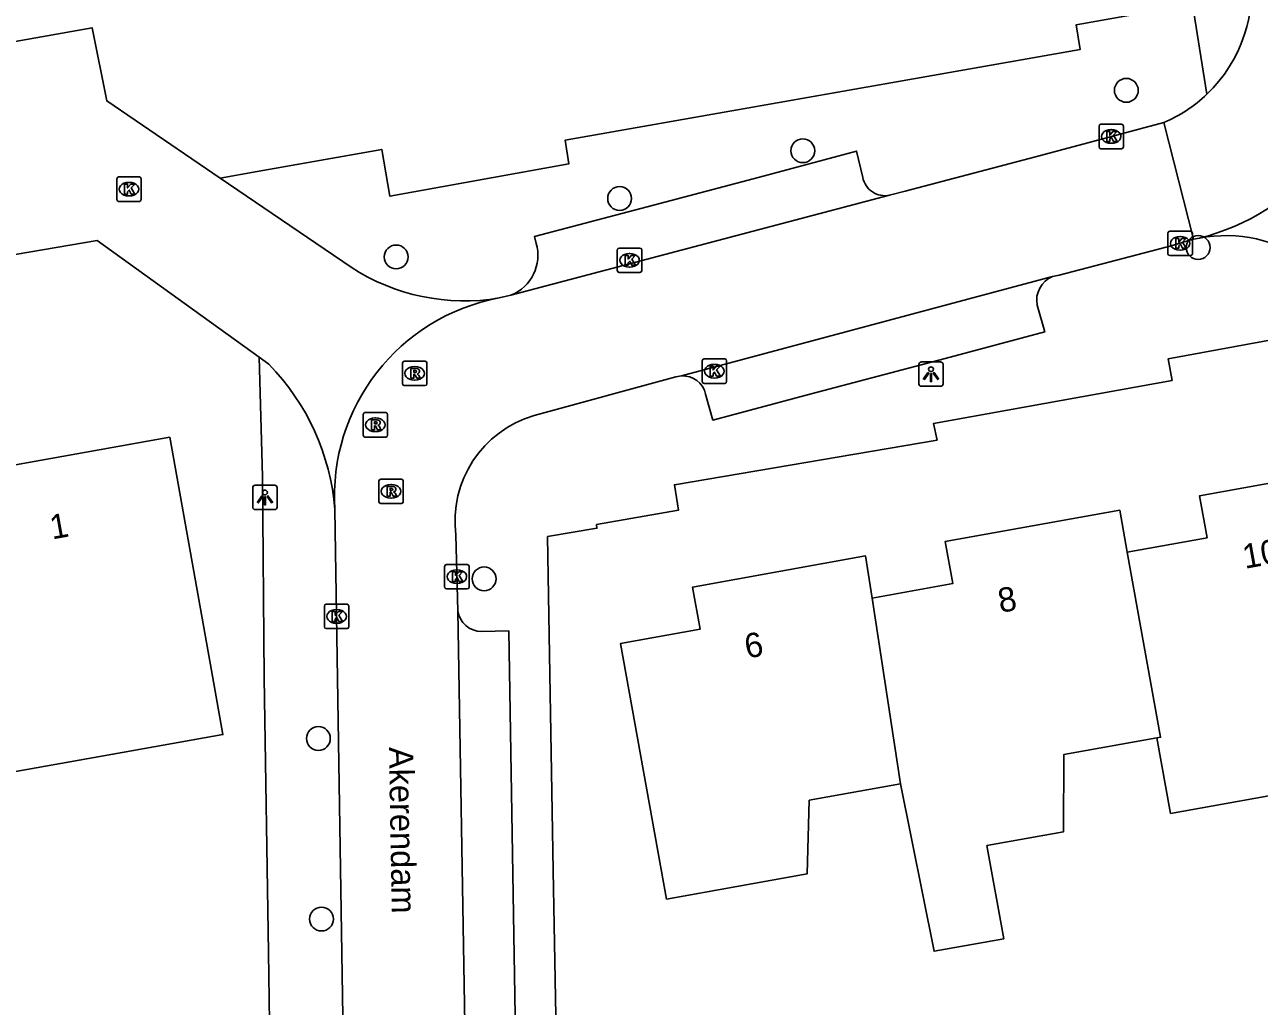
# Model space of a CAD drawing. Extents: x 157793 to 159380, y 380882 to 382313.
# Drawn here: x 158884.3 to 158934.9, y 381373.4 to 381413.7 of the extents above; entities that cross this region are included whole.
import ezdxf

# ---------------------------------------------------------------- set-up
doc = ezdxf.new("R2010")
doc.units = 0
for name, color, linetype in [('IMGEO_Boom', 7, 'Continuous'), ('IMGEO_Kolk', 7, 'Continuous'), ('IMGEO_Lichtpunt', 7, 'Continuous'), ('IMGEO_Muur', 7, 'Continuous'), ('IMGEO_Openbare_ruimte_label', 7, 'Continuous'), ('IMGEO_Pand', 7, 'Continuous'), ('IMGEO_Pand_nummerreeks', 7, 'Continuous'), ('IMGEO_Rijbaan_lokaal_open', 7, 'Continuous'), ('IMGEO_Rioolput', 7, 'Continuous'), ('IMGEO_Voetpad_open', 7, 'Continuous')]:
    doc.layers.add(name, color=color, linetype=linetype)

msp = doc.modelspace()

# ---------------------------------------------------------------- linework, layer by layer
at = {"layer": 'IMGEO_Boom'}
for centre in [(158929.475, 381410.993), (158916.199, 381408.516), (158908.685, 381406.555), (158932.422, 381404.548), (158899.515, 381404.157), (158903.123, 381390.951), (158896.323, 381384.403), (158896.451, 381376.998)]:
    msp.add_circle(centre, 0.489, dxfattribs=at)
at = {"layer": 'IMGEO_Kolk'}
for p, q in [((158928.354, 381408.674), (158928.354, 381409.526)), ((158928.429, 381409.6), (158929.281, 381409.6)), ((158929.355, 381409.526), (158929.355, 381408.674)), ((158928.842, 381409.38), (158928.867, 381409.38)), ((158929.281, 381408.6), (158928.429, 381408.6)), ((158928.865, 381408.82), (158928.84, 381408.82)), ((158888.052, 381406.513), (158888.052, 381407.365)), ((158888.127, 381407.439), (158888.979, 381407.439)), ((158888.54, 381407.219), (158888.565, 381407.219)), ((158889.053, 381407.365), (158889.053, 381406.513)), ((158888.563, 381406.659), (158888.538, 381406.659)), ((158888.979, 381406.439), (158888.127, 381406.439)), ((158931.183, 381404.288), (158931.183, 381405.14)), ((158931.258, 381405.214), (158932.11, 381405.214)), ((158931.671, 381404.994), (158931.696, 381404.994)), ((158932.184, 381405.14), (158932.184, 381404.288)), ((158908.59, 381403.595), (158908.59, 381404.447)), ((158908.665, 381404.521), (158909.517, 381404.521)), ((158909.591, 381404.447), (158909.591, 381403.595)), ((158909.078, 381404.301), (158909.103, 381404.301)), ((158932.11, 381404.214), (158931.258, 381404.214)), ((158931.694, 381404.434), (158931.669, 381404.434)), ((158909.517, 381403.521), (158908.665, 381403.521)), ((158909.101, 381403.741), (158909.076, 381403.741)), ((158912.072, 381399.046), (158912.072, 381399.898)), ((158912.147, 381399.972), (158912.999, 381399.972)), ((158913.073, 381399.898), (158913.073, 381399.046)), ((158912.56, 381399.752), (158912.585, 381399.752)), ((158912.999, 381398.972), (158912.147, 381398.972)), ((158912.583, 381399.192), (158912.558, 381399.192)), ((158901.505, 381390.616), (158901.505, 381391.468)), ((158901.58, 381391.542), (158902.432, 381391.542)), ((158901.993, 381391.322), (158902.018, 381391.322)), ((158902.506, 381391.468), (158902.506, 381390.616)), ((158902.016, 381390.762), (158901.991, 381390.762)), ((158902.432, 381390.542), (158901.58, 381390.542)), ((158896.571, 381388.984), (158896.571, 381389.836)), ((158896.646, 381389.91), (158897.498, 381389.91)), ((158897.572, 381389.836), (158897.572, 381388.984)), ((158897.059, 381389.69), (158897.084, 381389.69)), ((158897.498, 381388.91), (158896.646, 381388.91)), ((158897.082, 381389.13), (158897.057, 381389.13))]:
    msp.add_line(p, q, dxfattribs=at)
for points in [[(158928.354, 381408.674), (158928.354, 381409.526)], [(158928.429, 381409.6), (158929.281, 381409.6)], [(158929.355, 381409.526), (158929.355, 381408.674)], [(158928.675, 381409.3), (158928.798, 381409.3), (158928.798, 381409.149), (158928.928, 381409.3), (158929.092, 381409.3), (158928.946, 381409.149), (158929.099, 381408.9), (158928.947, 381408.9), (158928.862, 381409.064), (158928.798, 381408.997), (158928.798, 381408.9), (158928.675, 381408.9), (158928.675, 381409.3)], [(158929.281, 381408.6), (158928.429, 381408.6)], [(158888.052, 381406.513), (158888.052, 381407.365)], [(158888.127, 381407.439), (158888.979, 381407.439)], [(158888.373, 381407.139), (158888.496, 381407.139), (158888.496, 381406.988), (158888.626, 381407.139), (158888.79, 381407.139), (158888.644, 381406.988), (158888.797, 381406.739), (158888.645, 381406.739), (158888.56, 381406.903), (158888.496, 381406.836), (158888.496, 381406.739), (158888.373, 381406.739), (158888.373, 381407.139)], [(158889.053, 381407.365), (158889.053, 381406.513)], [(158888.979, 381406.439), (158888.127, 381406.439)], [(158931.183, 381404.288), (158931.183, 381405.14)], [(158931.258, 381405.214), (158932.11, 381405.214)], [(158932.184, 381405.14), (158932.184, 381404.288)], [(158908.59, 381403.595), (158908.59, 381404.447)], [(158908.665, 381404.521), (158909.517, 381404.521)], [(158909.591, 381404.447), (158909.591, 381403.595)], [(158931.504, 381404.914), (158931.627, 381404.914), (158931.627, 381404.763), (158931.757, 381404.914), (158931.921, 381404.914), (158931.775, 381404.763), (158931.928, 381404.514), (158931.776, 381404.514), (158931.691, 381404.678), (158931.627, 381404.611), (158931.627, 381404.514), (158931.504, 381404.514), (158931.504, 381404.914)], [(158908.911, 381404.221), (158909.034, 381404.221), (158909.034, 381404.07), (158909.164, 381404.221), (158909.328, 381404.221), (158909.182, 381404.07), (158909.335, 381403.821), (158909.183, 381403.821), (158909.098, 381403.985), (158909.034, 381403.918), (158909.034, 381403.821), (158908.911, 381403.821), (158908.911, 381404.221)], [(158932.11, 381404.214), (158931.258, 381404.214)], [(158909.517, 381403.521), (158908.665, 381403.521)], [(158912.072, 381399.046), (158912.072, 381399.898)], [(158912.147, 381399.972), (158912.999, 381399.972)], [(158913.073, 381399.898), (158913.073, 381399.046)], [(158912.393, 381399.672), (158912.516, 381399.672), (158912.516, 381399.521), (158912.646, 381399.672), (158912.81, 381399.672), (158912.664, 381399.521), (158912.817, 381399.272), (158912.665, 381399.272), (158912.58, 381399.436), (158912.516, 381399.369), (158912.516, 381399.272), (158912.393, 381399.272), (158912.393, 381399.672)], [(158912.999, 381398.972), (158912.147, 381398.972)], [(158901.505, 381390.616), (158901.505, 381391.468)], [(158901.58, 381391.542), (158902.432, 381391.542)], [(158902.506, 381391.468), (158902.506, 381390.616)], [(158901.826, 381391.242), (158901.949, 381391.242), (158901.949, 381391.091), (158902.079, 381391.242), (158902.243, 381391.242), (158902.097, 381391.091), (158902.25, 381390.842), (158902.098, 381390.842), (158902.013, 381391.006), (158901.949, 381390.939), (158901.949, 381390.842), (158901.826, 381390.842), (158901.826, 381391.242)], [(158902.432, 381390.542), (158901.58, 381390.542)], [(158896.571, 381388.984), (158896.571, 381389.836)], [(158896.646, 381389.91), (158897.498, 381389.91)], [(158897.572, 381389.836), (158897.572, 381388.984)], [(158896.892, 381389.61), (158897.015, 381389.61), (158897.015, 381389.459), (158897.145, 381389.61), (158897.309, 381389.61), (158897.163, 381389.459), (158897.316, 381389.21), (158897.164, 381389.21), (158897.079, 381389.374), (158897.015, 381389.307), (158897.015, 381389.21), (158896.892, 381389.21), (158896.892, 381389.61)], [(158897.498, 381388.91), (158896.646, 381388.91)]]:
    msp.add_lwpolyline(points, dxfattribs=at)
for centre, start, end in [((158928.431, 381409.524), 91.552, 178.448), ((158928.431, 381409.524), 91.552, 178.448), ((158929.279, 381409.524), 1.552, 88.448), ((158929.279, 381409.524), 1.552, 88.448), ((158928.431, 381408.676), 181.552, 268.448), ((158928.431, 381408.676), 181.552, 268.448), ((158929.279, 381408.676), 271.552, 358.448), ((158929.279, 381408.676), 271.552, 358.448), ((158888.129, 381407.363), 91.552, 178.448), ((158888.129, 381407.363), 91.552, 178.448), ((158888.977, 381407.363), 1.552, 88.448), ((158888.977, 381407.363), 1.552, 88.448), ((158888.129, 381406.515), 181.552, 268.448), ((158888.129, 381406.515), 181.552, 268.448), ((158888.977, 381406.515), 271.552, 358.448), ((158888.977, 381406.515), 271.552, 358.448), ((158931.26, 381405.138), 91.552, 178.448), ((158931.26, 381405.138), 91.552, 178.448), ((158932.108, 381405.138), 1.552, 88.448), ((158932.108, 381405.138), 1.552, 88.448), ((158908.667, 381404.445), 91.552, 178.448), ((158908.667, 381404.445), 91.552, 178.448), ((158909.515, 381404.445), 1.552, 88.448), ((158909.515, 381404.445), 1.552, 88.448), ((158931.26, 381404.29), 181.552, 268.448), ((158931.26, 381404.29), 181.552, 268.448), ((158932.108, 381404.29), 271.552, 358.448), ((158932.108, 381404.29), 271.552, 358.448), ((158908.667, 381403.597), 181.552, 268.448), ((158908.667, 381403.597), 181.552, 268.448), ((158909.515, 381403.597), 271.552, 358.448), ((158909.515, 381403.597), 271.552, 358.448), ((158912.149, 381399.896), 91.552, 178.448), ((158912.149, 381399.896), 91.552, 178.448), ((158912.997, 381399.896), 1.552, 88.448), ((158912.997, 381399.896), 1.552, 88.448), ((158912.149, 381399.048), 181.552, 268.448), ((158912.149, 381399.048), 181.552, 268.448), ((158912.997, 381399.048), 271.552, 358.448), ((158912.997, 381399.048), 271.552, 358.448), ((158901.582, 381391.466), 91.552, 178.448), ((158901.582, 381391.466), 91.552, 178.448), ((158902.43, 381391.466), 1.552, 88.448), ((158902.43, 381391.466), 1.552, 88.448), ((158901.582, 381390.618), 181.552, 268.448), ((158901.582, 381390.618), 181.552, 268.448), ((158902.43, 381390.618), 271.552, 358.448), ((158902.43, 381390.618), 271.552, 358.448), ((158896.648, 381389.834), 91.552, 178.448), ((158896.648, 381389.834), 91.552, 178.448), ((158897.496, 381389.834), 1.552, 88.448), ((158897.496, 381389.834), 1.552, 88.448), ((158896.648, 381388.986), 181.552, 268.448), ((158896.648, 381388.986), 181.552, 268.448), ((158897.496, 381388.986), 271.552, 358.448), ((158897.496, 381388.986), 271.552, 358.448)]:
    msp.add_arc(centre, 0.0765, start, end, dxfattribs=at)
for centre, major_axis, ratio, start_param, end_param in [((158928.841, 381409.1), (-0.387, 0.002), 0.722429, 4.712389, 7.853982), ((158928.866, 381409.1), (-0.39, 0.002), 0.717154, 1.570796, 4.712389), ((158888.539, 381406.939), (-0.387, 0.002), 0.722429, 4.712389, 7.853982), ((158888.564, 381406.939), (-0.39, 0.002), 0.717154, 1.570796, 4.712389), ((158931.67, 381404.714), (-0.387, 0.002), 0.722429, 4.712389, 7.853982), ((158931.695, 381404.714), (-0.39, 0.002), 0.717154, 1.570796, 4.712389), ((158909.077, 381404.021), (-0.387, 0.002), 0.722429, 4.712389, 7.853982), ((158909.102, 381404.021), (-0.39, 0.002), 0.717154, 1.570796, 4.712389), ((158912.559, 381399.472), (-0.387, 0.002), 0.722429, 4.712389, 7.853982), ((158912.584, 381399.472), (-0.39, 0.002), 0.717154, 1.570796, 4.712389), ((158901.992, 381391.042), (-0.387, 0.002), 0.722429, 4.712389, 7.853982), ((158902.017, 381391.042), (-0.39, 0.002), 0.717154, 1.570796, 4.712389), ((158897.058, 381389.41), (-0.387, 0.002), 0.722429, 4.712389, 7.853982), ((158897.083, 381389.41), (-0.39, 0.002), 0.717154, 1.570796, 4.712389)]:
    msp.add_ellipse(centre, major_axis=major_axis, ratio=ratio, start_param=start_param, end_param=end_param, dxfattribs=at)
at = {"layer": 'IMGEO_Lichtpunt'}
for p, q in [((158920.963, 381399.754), (158920.963, 381398.947)), ((158920.963, 381399.754), (158920.963, 381398.947)), ((158921.865, 381399.849), (158921.057, 381399.849)), ((158921.865, 381399.849), (158921.057, 381399.849)), ((158921.959, 381398.947), (158921.959, 381399.754)), ((158921.959, 381398.947), (158921.959, 381399.754)), ((158921.057, 381398.853), (158921.865, 381398.853)), ((158921.057, 381398.853), (158921.865, 381398.853)), ((158893.632, 381394.696), (158893.632, 381393.889)), ((158893.632, 381394.696), (158893.632, 381393.889)), ((158894.534, 381394.791), (158893.726, 381394.791)), ((158894.534, 381394.791), (158893.726, 381394.791)), ((158894.628, 381393.889), (158894.628, 381394.696)), ((158894.628, 381393.889), (158894.628, 381394.696)), ((158893.726, 381393.795), (158894.534, 381393.795)), ((158893.726, 381393.795), (158894.534, 381393.795))]:
    msp.add_line(p, q, dxfattribs=at)
for points in [[(158921.337, 381399.418), (158921.376, 381399.39), (158921.188, 381399.128), (158921.15, 381399.155), (158921.337, 381399.418)], [(158921.549, 381399.39), (158921.587, 381399.417), (158921.774, 381399.155), (158921.735, 381399.127), (158921.549, 381399.39)], [(158921.439, 381399.37), (158921.486, 381399.37), (158921.486, 381399.048), (158921.439, 381399.048), (158921.439, 381399.37)], [(158894.006, 381394.36), (158894.045, 381394.332), (158893.857, 381394.07), (158893.819, 381394.097), (158894.006, 381394.36)], [(158894.108, 381394.312), (158894.155, 381394.312), (158894.155, 381393.99), (158894.108, 381393.99), (158894.108, 381394.312)], [(158894.218, 381394.332), (158894.256, 381394.359), (158894.443, 381394.097), (158894.404, 381394.069), (158894.218, 381394.332)]]:
    msp.add_lwpolyline(points, dxfattribs=at)
for centre in [(158921.462, 381399.552), (158894.131, 381394.494)]:
    msp.add_circle(centre, 0.0994, dxfattribs=at)
for centre, start, end in [((158921.057, 381399.754), 90, 180), ((158921.057, 381399.754), 90, 180), ((158921.865, 381399.754), 0, 90), ((158921.865, 381399.754), 0, 90), ((158921.057, 381398.947), 180, 270), ((158921.057, 381398.947), 180, 270), ((158921.865, 381398.947), 270, 0), ((158921.865, 381398.947), 270, 360), ((158893.726, 381394.696), 90, 180), ((158893.726, 381394.696), 90, 180), ((158894.534, 381394.696), 0, 90), ((158894.534, 381394.696), 0, 90), ((158893.726, 381393.889), 180, 270), ((158893.726, 381393.889), 180, 270), ((158894.534, 381393.889), 270, 0), ((158894.534, 381393.889), 270, 360)]:
    msp.add_arc(centre, 0.0946, start, end, dxfattribs=at)
at = {"layer": 'IMGEO_Muur'}
for points in [[(158906.21, 381365.572), (158905.964, 381378.986)], [(158894.472, 381362.222), (158894.272, 381375.621)]]:
    msp.add_lwpolyline(points, dxfattribs=at)
at = {"layer": 'IMGEO_Pand'}
for points in [[(158881.559, 381384.629), (158881.904, 381382.688), (158882.971, 381382.879), (158887.893, 381383.757), (158892.404, 381384.562), (158891.893, 381387.423), (158890.227, 381396.76), (158882.959, 381395.463), (158883.223, 381393.98), (158880, 381393.405)], [(158930.73, 381384.43), (158931.289, 381381.327), (158937.074, 381382.37), (158941.994, 381383.257), (158940.935, 381389.134), (158939.758, 381395.671), (158932.478, 381394.359), (158932.788, 381392.638), (158929.513, 381392.047)], [(158929.513, 381392.047), (158929.202, 381393.769), (158922.04, 381392.479), (158922.35, 381390.758), (158919.043, 381390.162)], [(158920.212, 381382.544), (158916.463, 381381.868), (158916.384, 381378.853), (158910.612, 381377.814), (158908.723, 381388.304), (158911.99, 381388.892), (158911.681, 381390.613), (158918.778, 381391.891), (158919.043, 381390.162)], [(158929.513, 381392.047), (158930.882, 381384.457), (158930.73, 381384.43)], [(158919.043, 381390.162), (158920.212, 381382.544)], [(158920.212, 381382.544), (158921.587, 381375.675), (158924.442, 381376.189), (158923.754, 381380.01), (158926.898, 381380.577), (158926.91, 381383.742), (158930.73, 381384.43)]]:
    msp.add_lwpolyline(points, dxfattribs=at)
at = {"layer": 'IMGEO_Rijbaan_lokaal_open'}
for points in [[(158893.896, 381400.053), (158887.243, 381404.833), (158878.259, 381403.296), (158878.369, 381402.699), (158864.793, 381400.429), (158864.735, 381400.905), (158855.935, 381399.363), (158853.737, 381411.559), (158862.463, 381413.171), (158862.266, 381414.211), (158875.77, 381416.643), (158876.639, 381411.716), (158887.041, 381413.561), (158887.638, 381410.557), (158892.292, 381407.386)], [(158931.012, 381409.672), (158925.753, 381408.271), (158920.402, 381406.86), (158919.761, 381406.691)], [(158932.226, 381404.881), (158931.012, 381409.672)], [(158892.292, 381407.386), (158897.667, 381403.738)], [(158919.761, 381406.691), (158904.225, 381402.59)], [(158932.226, 381404.881), (158931.986, 381404.815), (158931.372, 381404.63), (158926.719, 381403.414), (158926.45, 381403.353)], [(158932.475, 381404.931), (158932.226, 381404.881)], [(158911.22, 381399.277), (158926.45, 381403.353)], [(158904.225, 381402.59), (158903.744, 381402.475)], [(158894.287, 381399.759), (158893.896, 381400.053)], [(158911.22, 381399.277), (158910.994, 381399.238), (158905.178, 381397.655)], [(158897.004, 381393.802), (158897.725, 381347.847)], [(158901.967, 381392.743), (158902.043, 381389.647)], [(158902.617, 381355.734), (158902.043, 381389.647)]]:
    msp.add_lwpolyline(points, dxfattribs=at)
for centre, radius, start, end in [((158928.691, 381415.127), 5.928, 313.564, 9.527), ((158930.124, 381414.222), 9.584, 284.1991, 354.5826), ((158928.71, 381415.101), 5.897, 292.9785, 313.6039), ((158933.562, 381399.253), 5.781, 7.1472, 100.8331), ((158902.319, 381410.868), 8.513, 236.8799, 279.6385), ((158905.24, 381394.357), 8.255, 100.4429, 183.8538), ((158887.384, 381393.013), 9.652, 4.6915, 44.3442), ((158906.435, 381393.328), 4.506, 106.1964, 187.4579)]:
    msp.add_arc(centre, radius, start, end, dxfattribs=at)
at = {"layer": 'IMGEO_Rioolput'}
for p, q in [((158899.849, 381399.882), (158900.701, 381399.882)), ((158899.774, 381398.956), (158899.774, 381399.808)), ((158900.262, 381399.662), (158900.287, 381399.662)), ((158900.775, 381399.808), (158900.775, 381398.956)), ((158900.701, 381398.882), (158899.849, 381398.882)), ((158900.285, 381399.102), (158900.26, 381399.102)), ((158898.161, 381396.846), (158898.161, 381397.698)), ((158898.236, 381397.772), (158899.088, 381397.772)), ((158898.649, 381397.552), (158898.674, 381397.552)), ((158899.162, 381397.698), (158899.162, 381396.846)), ((158898.672, 381396.992), (158898.647, 381396.992)), ((158899.088, 381396.772), (158898.236, 381396.772)), ((158898.806, 381394.117), (158898.806, 381394.969)), ((158898.881, 381395.043), (158899.733, 381395.043)), ((158899.294, 381394.823), (158899.319, 381394.823)), ((158899.807, 381394.969), (158899.807, 381394.117)), ((158899.733, 381394.043), (158898.881, 381394.043)), ((158899.317, 381394.263), (158899.292, 381394.263))]:
    msp.add_line(p, q, dxfattribs=at)
for points in [[(158899.849, 381399.882), (158900.701, 381399.882)], [(158899.774, 381398.956), (158899.774, 381399.808)], [(158900.363, 381399.58), (158900.111, 381399.582), (158900.111, 381399.182)], [(158900.289, 381399.501), (158900.235, 381399.501), (158900.235, 381399.42)], [(158900.235, 381399.42), (158900.287, 381399.42)], [(158900.775, 381399.808), (158900.775, 381398.956)], [(158900.701, 381398.882), (158899.849, 381398.882)], [(158900.111, 381399.182), (158900.235, 381399.182), (158900.235, 381399.344), (158900.246, 381399.344)], [(158900.293, 381399.315), (158900.364, 381399.182), (158900.504, 381399.182), (158900.439, 381399.308)], [(158898.161, 381396.846), (158898.161, 381397.698)], [(158898.236, 381397.772), (158899.088, 381397.772)], [(158898.75, 381397.47), (158898.498, 381397.472), (158898.498, 381397.072)], [(158898.676, 381397.391), (158898.622, 381397.391), (158898.622, 381397.31)], [(158899.162, 381397.698), (158899.162, 381396.846)], [(158898.498, 381397.072), (158898.622, 381397.072), (158898.622, 381397.234), (158898.633, 381397.234)], [(158898.622, 381397.31), (158898.674, 381397.31)], [(158898.68, 381397.205), (158898.751, 381397.072), (158898.891, 381397.072), (158898.826, 381397.198)], [(158899.088, 381396.772), (158898.236, 381396.772)], [(158898.806, 381394.117), (158898.806, 381394.969)], [(158898.881, 381395.043), (158899.733, 381395.043)], [(158899.807, 381394.969), (158899.807, 381394.117)], [(158899.395, 381394.741), (158899.143, 381394.743), (158899.143, 381394.343)], [(158899.143, 381394.343), (158899.267, 381394.343), (158899.267, 381394.505), (158899.278, 381394.505)], [(158899.321, 381394.662), (158899.267, 381394.662), (158899.267, 381394.581)], [(158899.267, 381394.581), (158899.319, 381394.581)], [(158899.325, 381394.476), (158899.396, 381394.343), (158899.536, 381394.343), (158899.471, 381394.469)], [(158899.733, 381394.043), (158898.881, 381394.043)]]:
    msp.add_lwpolyline(points, dxfattribs=at)
for centre, radius, start, end in [((158899.851, 381399.806), 0.0765, 91.552, 178.448), ((158899.851, 381399.806), 0.0765, 91.552, 178.448), ((158900.699, 381399.806), 0.0765, 1.552, 88.448), ((158900.699, 381399.806), 0.0765, 1.552, 88.448), ((158900.271, 381399.609), 0.19, 274.7715, 282.9687), ((158900.295, 381399.405), 0.0964, 77.0061, 93.1865), ((158900.309, 381399.462), 0.0378, 276.6634, 79.6772), ((158900.362, 381399.47), 0.109, 350.3612, 89.416), ((158900.36, 381399.47), 0.112, 277.5842, 350.9817), ((158899.851, 381398.958), 0.0765, 181.552, 268.448), ((158899.851, 381398.958), 0.0765, 181.552, 268.448), ((158900.245, 381399.291), 0.0533, 26.0293, 88.6989), ((158900.344, 381399.255), 0.108, 29.5134, 73.7905), ((158900.699, 381398.958), 0.0765, 271.552, 358.448), ((158900.699, 381398.958), 0.0765, 271.552, 358.448), ((158898.238, 381397.696), 0.0765, 91.552, 178.448), ((158898.238, 381397.696), 0.0765, 91.552, 178.448), ((158898.682, 381397.295), 0.0964, 77.0061, 93.1865), ((158898.696, 381397.352), 0.0378, 276.6634, 79.6772), ((158898.749, 381397.36), 0.109, 350.3612, 89.416), ((158899.086, 381397.696), 0.0765, 1.552, 88.448), ((158899.086, 381397.696), 0.0765, 1.552, 88.448), ((158898.238, 381396.848), 0.0765, 181.552, 268.448), ((158898.238, 381396.848), 0.0765, 181.552, 268.448), ((158898.632, 381397.181), 0.0533, 26.0293, 88.6989), ((158898.658, 381397.499), 0.19, 274.7715, 282.9687), ((158898.747, 381397.36), 0.112, 277.5842, 350.9817), ((158898.731, 381397.145), 0.108, 29.5134, 73.7905), ((158899.086, 381396.848), 0.0765, 271.552, 358.448), ((158899.086, 381396.848), 0.0765, 271.552, 358.448), ((158898.883, 381394.967), 0.0765, 91.552, 178.448), ((158898.883, 381394.967), 0.0765, 91.552, 178.448), ((158899.731, 381394.967), 0.0765, 1.552, 88.448), ((158899.731, 381394.967), 0.0765, 1.552, 88.448), ((158899.277, 381394.452), 0.0533, 26.0293, 88.6989), ((158899.303, 381394.77), 0.19, 274.7715, 282.9687), ((158899.327, 381394.566), 0.0964, 77.0061, 93.1865), ((158899.341, 381394.623), 0.0378, 276.6634, 79.6772), ((158899.394, 381394.631), 0.109, 350.3612, 89.416), ((158899.392, 381394.631), 0.112, 277.5842, 350.9817), ((158899.376, 381394.416), 0.108, 29.5134, 73.7905), ((158898.883, 381394.119), 0.0765, 181.552, 268.448), ((158898.883, 381394.119), 0.0765, 181.552, 268.448), ((158899.731, 381394.119), 0.0765, 271.552, 358.448), ((158899.731, 381394.119), 0.0765, 271.552, 358.448)]:
    msp.add_arc(centre, radius, start, end, dxfattribs=at)
for centre, major_axis, ratio, start_param, end_param in [((158900.261, 381399.382), (-0.387, 0.002), 0.722429, 4.712389, 7.853982), ((158900.286, 381399.382), (-0.39, 0.002), 0.717154, 1.570796, 4.712389), ((158898.648, 381397.272), (-0.387, 0.002), 0.722429, 4.712389, 7.853982), ((158898.673, 381397.272), (-0.39, 0.002), 0.717154, 1.570796, 4.712389), ((158899.293, 381394.543), (-0.387, 0.002), 0.722429, 4.712389, 7.853982), ((158899.318, 381394.543), (-0.39, 0.002), 0.717154, 1.570796, 4.712389)]:
    msp.add_ellipse(centre, major_axis=major_axis, ratio=ratio, start_param=start_param, end_param=end_param, dxfattribs=at)
at = {"layer": 'IMGEO_Voetpad_open'}
for points in [[(158892.292, 381407.386), (158893.812, 381407.658), (158898.926, 381408.571), (158899.262, 381406.647), (158906.603, 381407.983), (158906.45, 381408.953), (158927.576, 381412.665), (158927.412, 381413.678), (158932.188, 381414.533)], [(158932.777, 381410.831), (158932.188, 381414.533)], [(158905.259, 381404.716), (158905.194, 381405.002), (158909.819, 381406.212), (158914.429, 381407.437), (158918.408, 381408.498), (158918.661, 381407.421)], [(158925.817, 381402.182), (158926.125, 381401.086), (158922.047, 381399.992), (158916.548, 381398.54), (158912.514, 381397.465), (158912.213, 381398.531)], [(158907.107, 381343.261), (158906.098, 381343.434), (158905.741, 381343.822), (158905.505, 381344.319), (158905.381, 381351.335), (158906.29, 381351.347), (158906.131, 381360.831), (158906.062, 381365.576), (158906.21, 381365.572), (158905.964, 381378.986), (158905.729, 381392.69), (158907.752, 381393.028), (158907.742, 381393.182), (158911.106, 381393.776), (158910.931, 381394.813), (158921.711, 381396.648), (158921.563, 381397.327), (158931.349, 381399.093), (158931.191, 381399.977), (158937.072, 381401.065)], [(158894.472, 381362.222), (158894.272, 381375.621), (158894.103, 381386.892), (158894.03, 381395.15), (158893.896, 381400.053)], [(158903.022, 381388.789), (158904.135, 381388.821), (158904.522, 381365.553), (158904.616, 381360.827), (158904.69, 381356.183), (158903.623, 381356.205), (158903.087, 381356.194)]]:
    msp.add_lwpolyline(points, dxfattribs=at)
for centre, radius, start, end in [((158919.571, 381407.598), 0.927, 191.013, 281.8476), ((158903.573, 381404.222), 1.757, 291.7825, 16.3447), ((158926.835, 381402.389), 1.038, 111.7372, 191.4747), ((158911.288, 381398.334), 0.946, 12.0326, 94.1354), ((158903.026, 381389.781), 0.992, 187.7599, 269.7771)]:
    msp.add_arc(centre, radius, start, end, dxfattribs=at)

# ---------------------------------------------------------------- texts
at = {"layer": 'IMGEO_Openbare_ruimte_label'}
msp.add_text('Akerendam', height=1, rotation=271.0312, dxfattribs=at).set_placement((158899.216, 381384.053))
at = {"layer": 'IMGEO_Pand_nummerreeks'}
for s, rotation, p in [('1', 10.1184, (158885.4, 381392.567)), ('10', 10.2158, (158934.342, 381391.362)), ('8', 10.2101, (158924.305, 381389.554)), ('6', 10.2101, (158913.907, 381387.681))]:
    msp.add_text(s, height=1, rotation=rotation, dxfattribs=at).set_placement(p)

doc.saveas('drawing.dxf')
